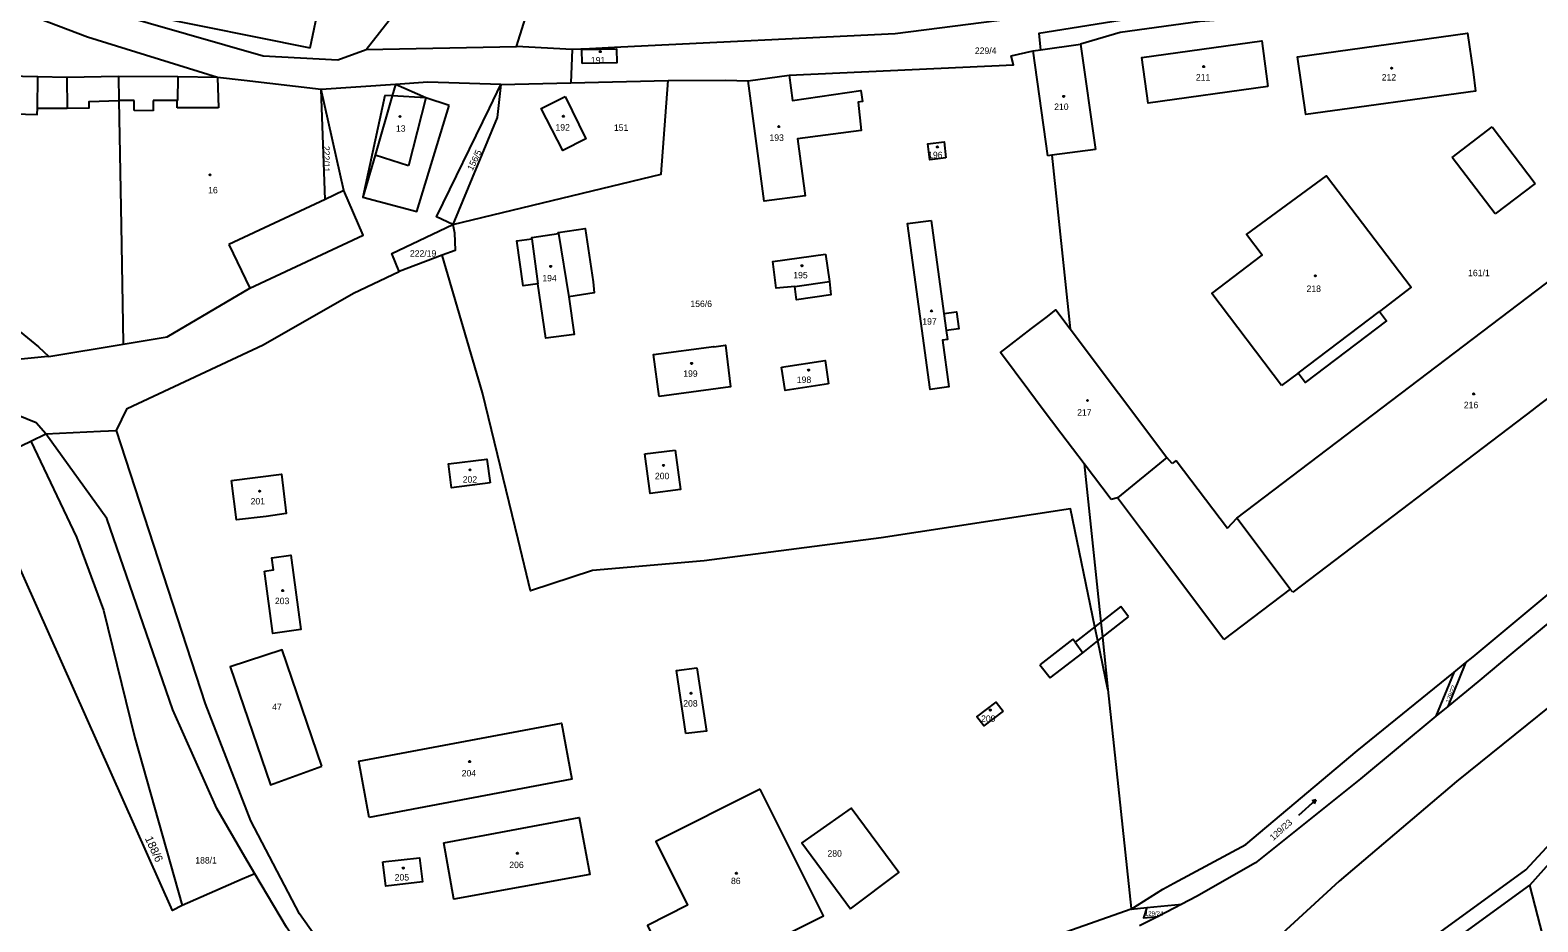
# Model space of a CAD drawing. Extents: x -670359 to -660124, y -978807 to -970072.
# Drawn here: x -662402 to -662004.8, y -971431.1 to -971196.2 of the extents above; entities that cross this region are included whole.
import ezdxf

# ---------------------------------------------------------------- set-up
doc = ezdxf.new("R2010")
doc.units = 0
for name, color, linetype in [('Hranice parcel', 7, 'Continuous'), ('Parcelní čísla', 7, 'Continuous'), ('Vnitřní kresba', 7, 'Continuous'), ('Značky budov', 7, 'Continuous'), ('Značky kultur', 7, 'Continuous')]:
    doc.layers.add(name, color=color, linetype=linetype)

# ---------------------------------------------------------------- blocks, each defined once
blk = doc.blocks.new('4.02')
at = {"layer": 'Značky budov'}
blk.add_circle((-0.01, 0), 0.175, dxfattribs=at)
blk = doc.blocks.new('8.02_11')
at = {"layer": 'Značky kultur'}
for p, q in [((-2.21, -2), (2.25, 2.01)), ((2.25, 2.01), (1.19, 1.73)), ((2.25, 2.01), (1.86, 0.99))]:
    blk.add_line(p, q, dxfattribs=at)

msp = doc.modelspace()

# ---------------------------------------------------------------- linework, layer by layer
at = {"layer": 'Hranice parcel'}
for p, q in [((-662273.83, -971200.55), (-662270.55, -971189.92)), ((-662313.49, -971201.3), (-662273.83, -971200.55)), ((-662259.2, -971201.37), (-662273.83, -971200.55)), ((-662259.2, -971201.37), (-662259.55, -971210.12)), ((-662137.75, -971201.7), (-662135.8, -971201.42)), ((-662133.86, -971229.34), (-662137.75, -971201.7)), ((-662135.8, -971201.42), (-662125.31, -971199.94)), ((-662125.31, -971199.94), (-662121.37, -971227.64)), ((-662378.7, -971208.44), (-662378.64, -971214.76)), ((-662281.01, -971216.77), (-662278.01, -971210.57)), ((-662278.01, -971210.57), (-662259.55, -971210.12)), ((-662259.55, -971210.12), (-662233.92, -971209.5)), ((-662212.83, -971209.56), (-662202.01, -971208.11)), ((-662319.35, -971238.47), (-662325.28, -971211.89)), ((-662291.6, -971216.05), (-662297.72, -971214.09)), ((-662132.87, -971229.21), (-662133.86, -971229.34)), ((-662121.37, -971227.64), (-662132.87, -971229.21)), ((-662132.87, -971229.21), (-662128.06, -971274.94)), ((-662290.64, -971247.41), (-662290.24, -971249.65)), ((-662293.42, -971255.52), (-662304.81, -971259.78)), ((-662128.06, -971274.94), (-662102.54, -971308.78)), ((-662397.06, -971282.17), (-662377.48, -971278.96)), ((-662401.8, -971304.52), (-662397.81, -971302.61)), ((-662416.57, -971311.55), (-662401.8, -971304.52)), ((-662401.8, -971304.52), (-662389.81, -971329.78)), ((-662240.03, -971307.88), (-662232.06, -971306.84)), ((-662117.18, -971319.87), (-662124.32, -971310.47)), ((-662023.86, -971362.92), (-662021.86, -971361.3)), ((-662052.44, -971386.11), (-662026.94, -971365.42)), ((-662026.94, -971365.42), (-662031.68, -971376.98)), ((-662023.86, -971362.92), (-662028.56, -971374.4)), ((-662026.94, -971365.42), (-662023.86, -971362.92)), ((-662031.68, -971376.98), (-662051.52, -971393.43)), ((-662028.56, -971374.4), (-662031.68, -971376.98)), ((-662374.4, -971382.66), (-662361.95, -971426.84)), ((-662093.64, -971484.16), (-662006.91, -971421.5)), ((-662000.99, -971444.42), (-662006.91, -971421.5)), ((-662094.73, -971424.45), (-662098.59, -971426.44)), ((-662111.97, -971427.74), (-662107.81, -971427.34)), ((-662104.85, -971429.67), (-662109.78, -971432.21)), ((-662107.81, -971427.34), (-662098.59, -971426.44)), ((-662098.59, -971426.44), (-662104.85, -971429.67))]:
    msp.add_line(p, q, dxfattribs=at)
for points in [[(-661945.43, -971177.96), (-662013.02, -971186.75), (-662049.86, -971188.01), (-662110.43, -971193.02), (-662136.25, -971197.11), (-662135.8, -971201.42)], [(-661945.43, -971177.96), (-661955.43, -971183.54), (-661959.52, -971181.95), (-662001.82, -971187.34), (-662093.79, -971193.98), (-662114.84, -971196.86), (-662125.31, -971199.94)], [(-662328.18, -971200.91), (-662325.68, -971188.77), (-662368.64, -971180.48), (-662370.95, -971192.34), (-662328.18, -971200.91)], [(-662042.95, -971180.34), (-662174.13, -971197.23), (-662246.36, -971200.75), (-662254.62, -971201.15), (-662259.2, -971201.37)], [(-662352.61, -971208.68), (-662386.87, -971198.09), (-662421.87, -971184.75)], [(-662380.99, -971191.39), (-662340.63, -971203.04), (-662320.96, -971204.1), (-662313.49, -971201.3)], [(-662313.49, -971201.3), (-662306.48, -971192.37), (-662305.6, -971191.26)], [(-662075.93, -971211.11), (-662107.46, -971215.48), (-662109.14, -971203.43), (-662077.54, -971199.08), (-662075.93, -971211.11)], [(-662021.87, -971207.24), (-662021.21, -971212.33), (-662065.94, -971218.49), (-662068.15, -971203.28), (-662023.38, -971197.08), (-662021.87, -971207.24)], [(-662256.59, -971205.02), (-662256.67, -971201.35), (-662247.54, -971201.19), (-662247.46, -971204.85), (-662256.59, -971205.02)], [(-662202.01, -971208.11), (-662142.92, -971205.42), (-662143.56, -971203.05), (-662137.75, -971201.7)], [(-662424.33, -971208.01), (-662424.54, -971217.78), (-662400.11, -971218.43), (-662400.09, -971216.83), (-662392.2, -971216.75), (-662386.45, -971216.69), (-662386.42, -971215.07), (-662378.64, -971214.76)], [(-662378.7, -971208.44), (-662392.31, -971208.68), (-662399.97, -971208.52), (-662424.33, -971208.01)], [(-662352.61, -971208.68), (-662363.06, -971208.58), (-662378.7, -971208.44)], [(-662325.28, -971211.89), (-662345.65, -971209.5), (-662352.61, -971208.68)], [(-662278.01, -971210.57), (-662297.24, -971209.97), (-662305.71, -971210.55), (-662325.28, -971211.89)], [(-662297.72, -971214.09), (-662305.71, -971210.55), (-662306.58, -971213.55), (-662311.1, -971229.17), (-662314.32, -971240.28), (-662300.09, -971244.03), (-662291.6, -971216.05)], [(-662290.64, -971247.41), (-662235.75, -971234.15), (-662233.92, -971209.5)], [(-662278.01, -971210.57), (-662278.95, -971219.21), (-662290.64, -971247.41)], [(-662233.92, -971209.5), (-662218.8, -971209.4), (-662212.83, -971209.56)], [(-662202.01, -971208.11), (-662201.13, -971214.76), (-662183.13, -971212.13), (-662182.73, -971215.01), (-662183.87, -971215.17), (-662183.05, -971222.68), (-662199.86, -971224.85), (-662197.84, -971239.89), (-662208.65, -971241.33), (-662212.83, -971209.56)], [(-662378.64, -971214.76), (-662378.04, -971247.7), (-662377.48, -971278.73), (-662377.48, -971278.96)], [(-662319.35, -971238.47), (-662324.28, -971240.89), (-662325.28, -971211.89)], [(-662261.08, -971213.69), (-662255.6, -971224.89), (-662261.67, -971227.98), (-662267.37, -971216.84), (-662261.08, -971213.69)], [(-662290.64, -971247.41), (-662294.95, -971245.45), (-662281.01, -971216.77)], [(-662160.74, -971229.9), (-662164.98, -971230.41), (-662165.53, -971226.18), (-662161.25, -971225.66), (-662160.74, -971229.9)], [(-662072.31, -971289.85), (-662090.71, -971265.58), (-662077.45, -971255.54), (-662081.56, -971250.07), (-662060.5, -971234.59), (-662038.18, -971263.97), (-662046.55, -971270.36), (-662044.67, -971272.77), (-662066.11, -971289.07), (-662067.99, -971286.58), (-662072.31, -971289.85)], [(-662377.48, -971278.96), (-662365.85, -971277.05), (-662344.15, -971264.22), (-662314.23, -971250.28), (-662319.35, -971238.47)], [(-661863.9, -971237.93), (-661871.17, -971243.96), (-662011.39, -971360.16), (-662020.67, -971367.86), (-662028.56, -971374.4)], [(-662164.66, -971246.39), (-662161.28, -971270.86), (-662157.97, -971270.4), (-662157.34, -971274.9), (-662160.64, -971275.36), (-662160.32, -971277.69), (-662161.69, -971277.88), (-662160, -971290.19), (-662164.94, -971290.87), (-662170.87, -971247.17), (-662164.66, -971246.39)], [(-662069.4, -971344.25), (-662070.04, -971343.46), (-662084.13, -971324.8), (-661978.73, -971244.77)], [(-662304.81, -971259.78), (-662306.7, -971255.1), (-662290.64, -971247.41)], [(-662290.24, -971249.65), (-662290.01, -971254.25), (-662293.42, -971255.52)], [(-662262.83, -971249.85), (-662262.87, -971249.55), (-662255.78, -971248.49), (-662253.71, -971262.52), (-662253.38, -971265.46), (-662260.09, -971266.47), (-662258.66, -971276.43), (-662266.11, -971277.36), (-662268.26, -971263.1), (-662272.1, -971263.62), (-662273.79, -971251.75), (-662269.81, -971251.23), (-662269.86, -971250.83), (-662262.83, -971249.85)], [(-662435.57, -971253.26), (-662432.31, -971254.84), (-662419.98, -971263.09), (-662407.52, -971273.35), (-662399.81, -971279.7), (-662397.06, -971282.17)], [(-662118.07, -971369.88), (-662120.71, -971357.11), (-662121.48, -971353.37), (-662127.89, -971322.35), (-662177.8, -971330.01), (-662224.43, -971336.02), (-662253.88, -971338.58), (-662270.18, -971343.95), (-662273.46, -971330.39), (-662282.84, -971291.76), (-662293.42, -971255.52)], [(-662192.5, -971255.21), (-662191.42, -971262.49), (-662191.03, -971265.97), (-662200.14, -971267.27), (-662200.59, -971263.75), (-662205.44, -971264.23), (-662206.32, -971257.16), (-662192.5, -971255.21)], [(-662379.27, -971301.66), (-662376.43, -971295.94), (-662340.6, -971279.12), (-662316.77, -971265.56), (-662304.81, -971259.78)], [(-661822.45, -971261.99), (-661830.68, -971265.03), (-661863.68, -971280.61), (-661886.93, -971293.11), (-661912.11, -971308.3), (-661946.9, -971331.57), (-661983.27, -971359.52), (-662026.24, -971394.17), (-662057.15, -971420.41), (-662101.2, -971460.92)], [(-662397.06, -971282.17), (-662398.19, -971282.28), (-662409.63, -971283.44), (-662410.88, -971272.94), (-662416.84, -971272.22), (-662448.48, -971267.39), (-662464.69, -971264.92)], [(-661963.96, -971264.21), (-662005.53, -971295.76), (-662006.02, -971296.13), (-662069.4, -971344.25)], [(-662138.22, -971274.82), (-662134.38, -971271.89), (-662131.82, -971269.95), (-662128.06, -971274.94)], [(-662021.86, -971361.3), (-661965.07, -971314.02), (-661940.77, -971293.68), (-661922.79, -971279.24), (-661912.13, -971270.51)], [(-662135.38, -971295.9), (-662138.88, -971291.15), (-662146.38, -971281.14), (-662138.22, -971274.82)], [(-662236.28, -971292.71), (-662237.76, -971281.7), (-662221.92, -971279.54), (-662221.91, -971279.64), (-662218.8, -971279.21), (-662217.48, -971290.2), (-662236.28, -971292.71)], [(-662397.81, -971302.61), (-662400.4, -971299.71), (-662414.75, -971293.86), (-662422.18, -971290.83), (-662438.72, -971284.09)], [(-662204.03, -971284.98), (-662192.55, -971283.3), (-662191.64, -971289.43)], [(-662191.64, -971289.43), (-662203.12, -971291.12), (-662204.03, -971284.98)], [(-662196.41, -971578.91), (-662193.09, -971576.38), (-662188.82, -971565.31), (-662150.86, -971528.94), (-662098.27, -971483.13), (-662008, -971417.42), (-661977.36, -971384.36), (-661928.37, -971345.47), (-661860.63, -971297.88), (-661860.47, -971297.8)], [(-662124.32, -971310.47), (-662130.46, -971302.38), (-662135.38, -971295.9)], [(-662397.81, -971302.61), (-662383.48, -971301.88), (-662379.27, -971301.66)], [(-662342.84, -971418.45), (-662345.47, -971414.01), (-662352.77, -971401.28), (-662364.4, -971375.25), (-662381.75, -971324.86), (-662397.81, -971302.61)], [(-662294.28, -971481), (-662331.04, -971428.99), (-662343.81, -971404.49), (-662355.77, -971373.73), (-662379.27, -971301.66)], [(-662280.82, -971315.49), (-662291, -971316.83), (-662291.81, -971310.52), (-662281.65, -971309.21), (-662280.82, -971315.49)], [(-662232.06, -971306.84), (-662230.71, -971317.22), (-662238.68, -971318.26), (-662240.03, -971307.88)], [(-662124.32, -971310.47), (-662119.93, -971352.17), (-662119.51, -971356.17), (-662118.07, -971369.88)], [(-662102.54, -971308.78), (-662115.59, -971319.46), (-662117.18, -971319.87)], [(-662361.95, -971426.84), (-662364.46, -971428.1), (-662416.57, -971311.55)], [(-662348.93, -971314.89), (-662335.76, -971313.23), (-662334.51, -971323.59), (-662339.83, -971324.34), (-662347.65, -971325.23), (-662348.93, -971314.89)], [(-662389.81, -971329.78), (-662382.68, -971348.99), (-662374.4, -971382.66)], [(-662340.28, -971338.73), (-662337.85, -971338.39), (-662338.28, -971335.25), (-662333.34, -971334.57), (-662330.71, -971354.13), (-662338.09, -971355.18), (-662340.28, -971338.73)], [(-662006.91, -971421.5), (-661978.1, -971389.21), (-661938.51, -971356.5)], [(-662325.14, -971390.15), (-662335.56, -971359.47), (-662349.29, -971363.99), (-662338.7, -971395), (-662325.14, -971390.15)], [(-662229.26, -971381.51), (-662231.76, -971364.95), (-662226.35, -971364.25)], [(-662226.35, -971364.25), (-662223.85, -971380.86), (-662229.26, -971381.51)], [(-662118.07, -971369.88), (-662111.99, -971427.63), (-662111.97, -971427.74)], [(-662145.67, -971375.64), (-662150.78, -971379.48), (-662152.57, -971377.09), (-662147.53, -971373.23), (-662145.67, -971375.64)], [(-662312.65, -971403.64), (-662315.39, -971388.8), (-662262.03, -971378.83), (-662259.27, -971393.54), (-662312.65, -971403.64)], [(-662111.97, -971427.74), (-662103.58, -971422.53), (-662100.67, -971420.93), (-662081.74, -971410.77), (-662052.44, -971386.11)], [(-662051.52, -971393.43), (-662079.18, -971415.59), (-662094.73, -971424.45)], [(-662209.66, -971396.19), (-662237.17, -971409.99), (-662228.81, -971426.75), (-662239.4, -971432.04), (-662231.16, -971448.6), (-662192.99, -971429.55), (-662209.66, -971396.19)], [(-662185.85, -971427.66), (-662173.16, -971418.08), (-662185.69, -971401.22), (-662198.66, -971410.29), (-662185.85, -971427.66)], [(-662292.99, -971410.34), (-662257.37, -971403.66), (-662254.59, -971418.63), (-662290.37, -971425.18), (-662292.99, -971410.34)], [(-662309.09, -971415.31), (-662299.42, -971414.24), (-662298.64, -971420.59), (-662308.33, -971421.7), (-662309.09, -971415.31)], [(-662342.84, -971418.45), (-662346.1, -971419.88), (-662361.95, -971426.84)], [(-662297.92, -971484.7), (-662305.96, -971473.88), (-662314.27, -971462.71), (-662334.49, -971432.52), (-662342.84, -971418.45)], [(-662111.97, -971427.74), (-662149.37, -971440.94), (-662163.1, -971446.01)], [(-662107.81, -971427.34), (-662108.67, -971430.03), (-662104.85, -971429.67)]]:
    msp.add_lwpolyline(points, dxfattribs=at)
at = {"layer": 'Vnitřní kresba'}
for p, q in [((-662400.09, -971216.83), (-662399.97, -971208.52)), ((-662392.31, -971208.68), (-662392.2, -971216.75)), ((-662363.06, -971208.58), (-662363.13, -971214.8)), ((-662352.61, -971208.68), (-662352.4, -971216.68)), ((-662374.59, -971214.76), (-662378.64, -971214.76)), ((-662374.58, -971217.45), (-662374.59, -971214.76)), ((-662369.57, -971214.77), (-662369.58, -971217.46)), ((-662363.28, -971214.79), (-662369.57, -971214.77)), ((-662363.3, -971216.73), (-662363.28, -971214.79)), ((-662363.13, -971214.8), (-662363.28, -971214.79)), ((-662308.55, -971213.46), (-662314.32, -971240.28)), ((-662306.58, -971213.55), (-662308.55, -971213.46)), ((-662297.72, -971214.09), (-662306.58, -971213.55)), ((-662297.72, -971214.09), (-662302.35, -971231.96)), ((-662369.58, -971217.46), (-662374.58, -971217.45)), ((-662352.4, -971216.68), (-662363.3, -971216.73)), ((-662027.36, -971229.77), (-662016.84, -971221.75)), ((-662016.84, -971221.75), (-662005.5, -971236.65)), ((-662302.35, -971231.96), (-662311.1, -971229.17)), ((-662016.09, -971244.64), (-662027.36, -971229.77)), ((-662005.5, -971236.65), (-662016.09, -971244.64)), ((-662324.28, -971240.89), (-662349.66, -971252.74)), ((-662262.83, -971249.85), (-662260.09, -971266.47)), ((-662349.66, -971252.74), (-662344.15, -971264.22)), ((-662269.81, -971251.23), (-662268.26, -971263.1)), ((-662200.59, -971263.75), (-662191.42, -971262.49)), ((-662161.28, -971270.86), (-662160.64, -971275.36)), ((-662067.99, -971286.58), (-662046.55, -971270.36)), ((-662101.19, -971310.43), (-662102.54, -971308.78)), ((-662100.07, -971309.57), (-662101.19, -971310.43)), ((-662100.07, -971309.57), (-662086.57, -971327.46)), ((-662109.25, -971327.87), (-662115.59, -971319.46)), ((-662086.57, -971327.46), (-662084.13, -971324.8)), ((-662087.5, -971356.73), (-662109.25, -971327.87)), ((-662070.04, -971343.46), (-662087.5, -971356.73)), ((-662114.69, -971348.1), (-662119.93, -971352.17)), ((-662112.62, -971350.78), (-662114.69, -971348.1)), ((-662121.48, -971353.37), (-662126.71, -971357.44)), ((-662119.93, -971352.17), (-662121.48, -971353.37)), ((-662119.51, -971356.17), (-662112.62, -971350.78)), ((-662127.33, -971356.64), (-662136.01, -971363.38)), ((-662126.71, -971357.44), (-662127.33, -971356.64)), ((-662126.71, -971357.44), (-662124.69, -971360.22)), ((-662124.69, -971360.22), (-662120.71, -971357.11)), ((-662120.71, -971357.11), (-662119.51, -971356.17)), ((-662133.29, -971366.82), (-662124.69, -971360.22)), ((-662136.01, -971363.38), (-662133.29, -971366.82))]:
    msp.add_line(p, q, dxfattribs=at)

# ---------------------------------------------------------------- block references
at = {"layer": 'Značky budov'}
for p in [(-662251.79, -971201.91), (-662092.82, -971205.86), (-662043.35, -971206.26), (-662129.71, -971213.69), (-662304.52, -971218.99), (-662261.5, -971218.92), (-662204.76, -971221.66), (-662162.98, -971227), (-662354.58, -971234.36), (-662264.85, -971258.47), (-662198.66, -971258.3), (-662063.45, -971260.96), (-662164.53, -971270.2), (-662227.72, -971284.02), (-662196.9, -971285.77), (-662123.44, -971293.8), (-662021.69, -971292.07), (-662286.08, -971312.06), (-662235.14, -971310.89), (-662341.52, -971317.67), (-662335.42, -971343.86), (-662227.89, -971370.92), (-662149.06, -971375.32), (-662286.23, -971388.9), (-662273.63, -971413.05), (-662303.67, -971416.96), (-662215.92, -971418.33)]:
    msp.add_blockref('4.02', p, dxfattribs=at)
at = {"layer": 'Značky kultur'}
msp.add_blockref('8.02_11', (-662065.56, -971401), dxfattribs=at)

# ---------------------------------------------------------------- texts
at = {"layer": 'Parcelní čísla'}
for s, height, p in [('191', 1.7, (-662254.28, -971204.99)), ('229/4', 1.7, (-662153.12, -971202.51)), ('211', 1.7, (-662094.9, -971209.52)), ('212', 1.7, (-662045.94, -971209.51)), ('210', 1.7, (-662132.23, -971217.27)), ('13', 1.7, (-662305.62, -971222.99)), ('192', 1.7, (-662263.6, -971222.7)), ('151', 1.7, (-662248.2, -971222.77)), ('193', 1.7, (-662207.23, -971225.41)), ('196', 1.7, (-662165.43, -971229.97)), ('16', 1.7, (-662355.1, -971239.23)), ('222/19', 1.7, (-662301.94, -971255.91)), ('194', 1.7, (-662267.06, -971262.42)), ('195', 1.7, (-662200.96, -971261.62)), ('161/1', 1.7, (-662023.19, -971261.05)), ('218', 1.7, (-662065.75, -971265.21)), ('156/6', 1.7, (-662228.06, -971269.17)), ('197', 1.7, (-662166.97, -971273.81)), ('199', 1.7, (-662229.94, -971287.56)), ('198', 1.7, (-662200.02, -971289.18)), ('216', 1.7, (-662024.31, -971295.83)), ('217', 1.7, (-662126.17, -971297.78)), ('202', 1.7, (-662288.03, -971315.43)), ('200', 1.7, (-662237.4, -971314.53)), ('201', 1.7, (-662343.91, -971321.18)), ('203', 1.7, (-662337.51, -971347.44)), ('47', 1.7, (-662338.22, -971375.31)), ('208', 1.7, (-662229.94, -971374.43)), ('209', 1.7, (-662151.49, -971378.45)), ('204', 1.7, (-662288.31, -971392.81)), ('280', 1.7, (-662191.95, -971413.96)), ('188/1', 1.7, (-662358.48, -971415.76)), ('206', 1.7, (-662275.77, -971416.96)), ('205', 1.7, (-662305.95, -971420.24)), ('86', 1.7, (-662217.36, -971421.18)), ('129/24', 1.14, (-662108.31, -971429.48))]:
    msp.add_text(s, height=height, dxfattribs=at).set_placement(p)
for s, height, rotation, p in [('222/11', 1.7, 270, (-662324.78, -971226.75)), ('156/5', 1.7, 64, (-662285.44, -971233.39)), ('129/22', 1.14, 70, (-662028.03, -971373.57)), ('129/23', 1.7, 42, (-662074.52, -971409.84)), ('188/6', 2.135, 294.7173, (-662371.81, -971409.14))]:
    msp.add_text(s, height=height, rotation=rotation, dxfattribs=at).set_placement(p)

doc.saveas('drawing.dxf')
